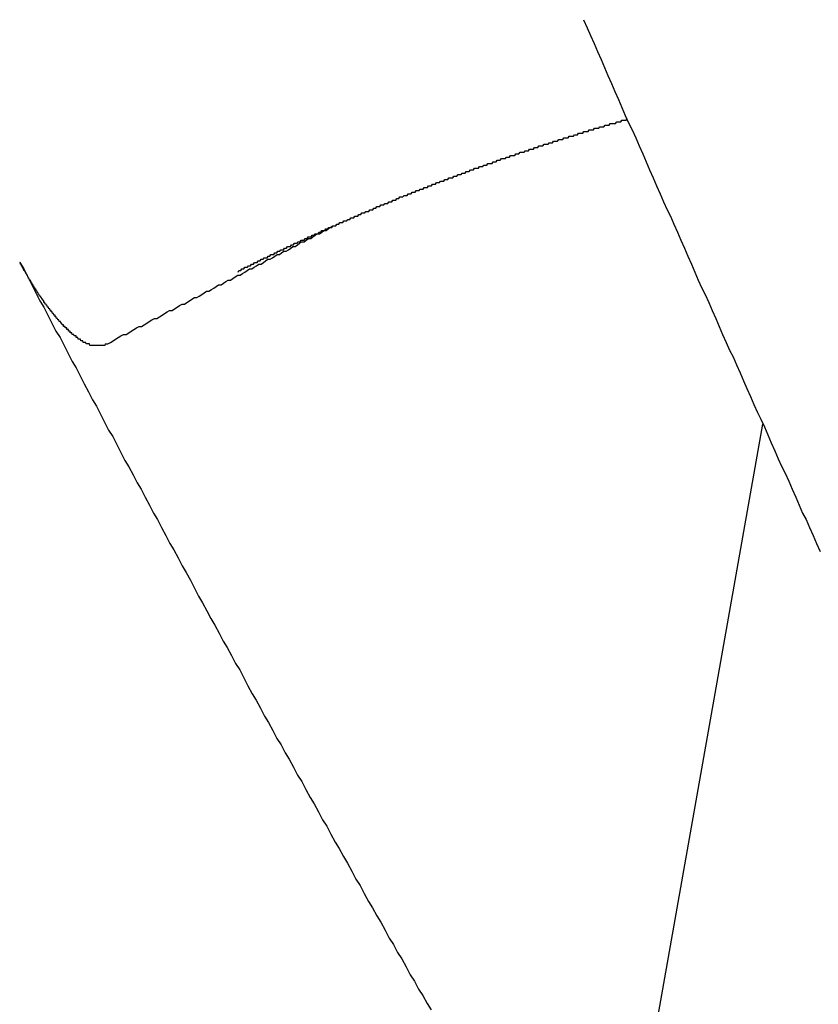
# Model space of a CAD drawing. Extents: x 1107 to 4046, y 937 to 3355.
# Tile 457 of 656: x 2182.597 to 2183.097, y 2652.364 to 2652.98. Entities that reach past the tile are written whole.
import ezdxf

# ---------------------------------------------------------------- set-up
doc = ezdxf.new("R2010")
doc.units = 0
doc.layers.add('KF_VIDA_L___C_REAR', color=7, linetype='CONTINUOUS')

# ---------------------------------------------------------------- blocks, each defined once
blk = doc.blocks.new('KF_VIDA_L___C_REAR')
at = {"layer": 'KF_VIDA_L___C_REAR'}
blk.add_line((-4.026859, 962.894547), (-3.917229, 963.51385), dxfattribs=at)
for points in [[(-4.02943, 963.767, 0), (-4.02725, 963.762, 0), (-4.02508, 963.757, 0), (-4.02291, 963.752, 0), (-4.02074, 963.747, 0), (-4.01856, 963.742, 0), (-4.01639, 963.737, 0), (-4.01422, 963.732, 0), (-4.01204, 963.727, 0), (-4.00987, 963.722, 0), (-4.00769, 963.717, 0), (-4.00552, 963.712, 0), (-4.00335, 963.707, 0), (-4.00117, 963.702, 0), (-3.999, 963.698, 0), (-3.99682, 963.693, 0), (-3.99465, 963.688, 0), (-3.99247, 963.683, 0), (-3.9903, 963.678, 0), (-3.98812, 963.673, 0), (-3.98595, 963.668, 0), (-3.98377, 963.663, 0), (-3.9816, 963.658, 0), (-3.97942, 963.653, 0), (-3.97725, 963.648, 0), (-3.97507, 963.644, 0), (-3.97289, 963.639, 0), (-3.97072, 963.634, 0), (-3.96854, 963.629, 0), (-3.96636, 963.624, 0), (-3.96419, 963.619, 0), (-3.96201, 963.614, 0), (-3.95984, 963.609, 0), (-3.95766, 963.604, 0), (-3.95548, 963.599, 0), (-3.9533, 963.595, 0), (-3.95113, 963.59, 0), (-3.94895, 963.585, 0), (-3.94677, 963.58, 0), (-3.9446, 963.575, 0), (-3.94242, 963.57, 0), (-3.94024, 963.565, 0), (-3.93806, 963.56, 0), (-3.93589, 963.556, 0), (-3.93371, 963.551, 0), (-3.93153, 963.546, 0), (-3.92935, 963.541, 0), (-3.92718, 963.536, 0), (-3.925, 963.531, 0), (-3.92282, 963.526, 0), (-3.92064, 963.521, 0), (-3.91846, 963.517, 0), (-3.91629, 963.512, 0), (-3.91411, 963.507, 0), (-3.91193, 963.502, 0), (-3.90975, 963.497, 0), (-3.90757, 963.492, 0), (-3.90539, 963.487, 0), (-3.90322, 963.483, 0), (-3.90104, 963.478, 0), (-3.89886, 963.473, 0), (-3.89668, 963.468, 0), (-3.8945, 963.463, 0), (-3.89232, 963.458, 0), (-3.89015, 963.454, 0), (-3.88797, 963.449, 0), (-3.88579, 963.444, 0), (-3.88361, 963.439, 0), (-3.88143, 963.434, 0)], [(-4.24585, 963.609, 0), (-4.24525, 963.61, 0), (-4.24465, 963.61, 0), (-4.24404, 963.61, 0), (-4.24344, 963.611, 0), (-4.24284, 963.611, 0), (-4.24223, 963.611, 0), (-4.24163, 963.612, 0), (-4.24102, 963.612, 0), (-4.24042, 963.612, 0), (-4.23981, 963.612, 0), (-4.23921, 963.613, 0), (-4.2386, 963.613, 0), (-4.238, 963.613, 0), (-4.23739, 963.614, 0), (-4.23679, 963.614, 0), (-4.23618, 963.614, 0), (-4.23558, 963.615, 0), (-4.23497, 963.615, 0), (-4.23436, 963.615, 0), (-4.23376, 963.615, 0), (-4.23315, 963.616, 0), (-4.23254, 963.616, 0), (-4.23194, 963.616, 0), (-4.23133, 963.617, 0), (-4.23072, 963.617, 0), (-4.23011, 963.617, 0), (-4.22951, 963.618, 0), (-4.2289, 963.618, 0), (-4.22829, 963.618, 0), (-4.22768, 963.618, 0), (-4.22707, 963.619, 0), (-4.22646, 963.619, 0), (-4.22585, 963.619, 0), (-4.22524, 963.62, 0), (-4.22463, 963.62, 0), (-4.22403, 963.62, 0), (-4.22342, 963.62, 0), (-4.22281, 963.621, 0), (-4.22219, 963.621, 0), (-4.22158, 963.621, 0), (-4.22097, 963.622, 0), (-4.22036, 963.622, 0), (-4.21975, 963.622, 0), (-4.21914, 963.623, 0), (-4.21853, 963.623, 0), (-4.21792, 963.623, 0), (-4.21731, 963.623, 0), (-4.21669, 963.624, 0), (-4.21608, 963.624, 0), (-4.21547, 963.624, 0), (-4.21486, 963.625, 0), (-4.21424, 963.625, 0), (-4.21363, 963.625, 0), (-4.21302, 963.625, 0), (-4.2124, 963.626, 0), (-4.21179, 963.626, 0), (-4.21118, 963.626, 0), (-4.21056, 963.627, 0), (-4.20995, 963.627, 0), (-4.20933, 963.627, 0), (-4.20872, 963.627, 0), (-4.20811, 963.628, 0), (-4.20749, 963.628, 0), (-4.20688, 963.628, 0), (-4.20626, 963.629, 0), (-4.20564, 963.629, 0), (-4.20503, 963.629, 0), (-4.20441, 963.629, 0), (-4.2038, 963.63, 0), (-4.20318, 963.63, 0), (-4.20256, 963.63, 0), (-4.20195, 963.631, 0), (-4.20133, 963.631, 0), (-4.20071, 963.631, 0), (-4.2001, 963.631, 0), (-4.19948, 963.632, 0), (-4.19886, 963.632, 0), (-4.19824, 963.632, 0), (-4.19763, 963.633, 0), (-4.19701, 963.633, 0), (-4.19639, 963.633, 0), (-4.19577, 963.633, 0), (-4.19515, 963.634, 0), (-4.19453, 963.634, 0), (-4.19392, 963.634, 0), (-4.1933, 963.635, 0), (-4.19268, 963.635, 0), (-4.19206, 963.635, 0), (-4.19144, 963.635, 0), (-4.19082, 963.636, 0), (-4.1902, 963.636, 0), (-4.18958, 963.636, 0), (-4.18896, 963.637, 0), (-4.18834, 963.637, 0), (-4.18772, 963.637, 0), (-4.18709, 963.637, 0), (-4.18647, 963.638, 0), (-4.18585, 963.638, 0), (-4.18523, 963.638, 0), (-4.18461, 963.638, 0), (-4.18399, 963.639, 0), (-4.18336, 963.639, 0), (-4.18274, 963.639, 0), (-4.18212, 963.64, 0), (-4.1815, 963.64, 0), (-4.18087, 963.64, 0), (-4.18025, 963.64, 0), (-4.17963, 963.641, 0), (-4.17901, 963.641, 0), (-4.17838, 963.641, 0), (-4.17776, 963.641, 0), (-4.17713, 963.642, 0), (-4.17651, 963.642, 0), (-4.17589, 963.642, 0), (-4.17526, 963.643, 0), (-4.17464, 963.643, 0), (-4.17401, 963.643, 0), (-4.17339, 963.643, 0), (-4.17276, 963.644, 0), (-4.17214, 963.644, 0), (-4.17151, 963.644, 0), (-4.17089, 963.644, 0), (-4.17026, 963.645, 0), (-4.16963, 963.645, 0), (-4.16901, 963.645, 0), (-4.16838, 963.646, 0), (-4.16775, 963.646, 0), (-4.16713, 963.646, 0), (-4.1665, 963.646, 0), (-4.16587, 963.647, 0), (-4.16525, 963.647, 0), (-4.16462, 963.647, 0), (-4.16399, 963.647, 0), (-4.16336, 963.648, 0), (-4.16274, 963.648, 0), (-4.16211, 963.648, 0), (-4.16148, 963.648, 0), (-4.16085, 963.649, 0), (-4.16022, 963.649, 0), (-4.15959, 963.649, 0), (-4.15896, 963.65, 0), (-4.15834, 963.65, 0), (-4.15771, 963.65, 0), (-4.15708, 963.65, 0), (-4.15645, 963.651, 0), (-4.15582, 963.651, 0), (-4.15519, 963.651, 0), (-4.15456, 963.651, 0), (-4.15393, 963.652, 0), (-4.1533, 963.652, 0), (-4.15266, 963.652, 0), (-4.15203, 963.652, 0), (-4.1514, 963.653, 0), (-4.15077, 963.653, 0), (-4.15014, 963.653, 0), (-4.14951, 963.653, 0), (-4.14888, 963.654, 0), (-4.14825, 963.654, 0), (-4.14761, 963.654, 0), (-4.14698, 963.654, 0), (-4.14635, 963.655, 0), (-4.14572, 963.655, 0), (-4.14508, 963.655, 0), (-4.14445, 963.656, 0), (-4.14382, 963.656, 0), (-4.14318, 963.656, 0), (-4.14255, 963.656, 0), (-4.14192, 963.657, 0), (-4.14128, 963.657, 0), (-4.14065, 963.657, 0), (-4.14001, 963.657, 0), (-4.13938, 963.658, 0), (-4.13875, 963.658, 0), (-4.13811, 963.658, 0), (-4.13748, 963.658, 0), (-4.13684, 963.659, 0), (-4.13621, 963.659, 0), (-4.13557, 963.659, 0), (-4.13494, 963.659, 0), (-4.1343, 963.66, 0), (-4.13366, 963.66, 0), (-4.13303, 963.66, 0), (-4.13239, 963.66, 0), (-4.13176, 963.661, 0), (-4.13112, 963.661, 0), (-4.13048, 963.661, 0), (-4.12985, 963.661, 0), (-4.12921, 963.662, 0), (-4.12857, 963.662, 0), (-4.12793, 963.662, 0), (-4.1273, 963.662, 0), (-4.12666, 963.663, 0), (-4.12602, 963.663, 0), (-4.12538, 963.663, 0), (-4.12475, 963.663, 0), (-4.12411, 963.664, 0), (-4.12347, 963.664, 0), (-4.12283, 963.664, 0), (-4.12219, 963.664, 0), (-4.12155, 963.665, 0), (-4.12091, 963.665, 0), (-4.12027, 963.665, 0), (-4.11964, 963.665, 0), (-4.119, 963.666, 0), (-4.11836, 963.666, 0), (-4.11772, 963.666, 0), (-4.11708, 963.666, 0), (-4.11644, 963.667, 0), (-4.1158, 963.667, 0), (-4.11515, 963.667, 0), (-4.11451, 963.667, 0), (-4.11387, 963.668, 0), (-4.11323, 963.668, 0), (-4.11259, 963.668, 0), (-4.11195, 963.668, 0), (-4.11131, 963.668, 0), (-4.11067, 963.669, 0), (-4.11003, 963.669, 0), (-4.10938, 963.669, 0), (-4.10874, 963.669, 0), (-4.1081, 963.67, 0), (-4.10746, 963.67, 0), (-4.10681, 963.67, 0), (-4.10617, 963.67, 0), (-4.10553, 963.671, 0), (-4.10489, 963.671, 0), (-4.10424, 963.671, 0), (-4.1036, 963.671, 0), (-4.10295, 963.672, 0), (-4.10231, 963.672, 0), (-4.10167, 963.672, 0), (-4.10102, 963.672, 0), (-4.10038, 963.673, 0), (-4.09973, 963.673, 0), (-4.09909, 963.673, 0), (-4.09845, 963.673, 0), (-4.0978, 963.674, 0), (-4.09716, 963.674, 0), (-4.09651, 963.674, 0), (-4.09587, 963.674, 0), (-4.09522, 963.674, 0), (-4.09457, 963.675, 0), (-4.09393, 963.675, 0), (-4.09328, 963.675, 0), (-4.09264, 963.675, 0), (-4.09199, 963.676, 0), (-4.09134, 963.676, 0), (-4.0907, 963.676, 0), (-4.09005, 963.676, 0), (-4.08941, 963.677, 0), (-4.08876, 963.677, 0), (-4.08811, 963.677, 0), (-4.08746, 963.677, 0), (-4.08682, 963.677, 0), (-4.08617, 963.678, 0), (-4.08552, 963.678, 0), (-4.08487, 963.678, 0), (-4.08423, 963.678, 0), (-4.08358, 963.679, 0), (-4.08293, 963.679, 0), (-4.08228, 963.679, 0), (-4.08163, 963.679, 0), (-4.08098, 963.68, 0), (-4.08033, 963.68, 0), (-4.07969, 963.68, 0), (-4.07904, 963.68, 0), (-4.07839, 963.68, 0), (-4.07774, 963.681, 0), (-4.07709, 963.681, 0), (-4.07644, 963.681, 0), (-4.07579, 963.681, 0), (-4.07514, 963.682, 0), (-4.07449, 963.682, 0), (-4.07384, 963.682, 0), (-4.07319, 963.682, 0), (-4.07254, 963.682, 0), (-4.07189, 963.683, 0), (-4.07123, 963.683, 0), (-4.07058, 963.683, 0), (-4.06993, 963.683, 0), (-4.06928, 963.684, 0), (-4.06863, 963.684, 0), (-4.06798, 963.684, 0), (-4.06733, 963.684, 0), (-4.06667, 963.684, 0), (-4.06602, 963.685, 0), (-4.06537, 963.685, 0), (-4.06472, 963.685, 0), (-4.06406, 963.685, 0), (-4.06341, 963.686, 0), (-4.06276, 963.686, 0), (-4.06211, 963.686, 0), (-4.06145, 963.686, 0), (-4.0608, 963.686, 0), (-4.06015, 963.687, 0), (-4.05949, 963.687, 0), (-4.05884, 963.687, 0), (-4.05819, 963.687, 0), (-4.05753, 963.688, 0), (-4.05688, 963.688, 0), (-4.05622, 963.688, 0), (-4.05557, 963.688, 0), (-4.05491, 963.688, 0), (-4.05426, 963.689, 0), (-4.0536, 963.689, 0), (-4.05295, 963.689, 0), (-4.05229, 963.689, 0), (-4.05164, 963.689, 0), (-4.05098, 963.69, 0), (-4.05033, 963.69, 0), (-4.04967, 963.69, 0), (-4.04902, 963.69, 0), (-4.04836, 963.691, 0), (-4.0477, 963.691, 0), (-4.04705, 963.691, 0), (-4.04639, 963.691, 0), (-4.04574, 963.691, 0), (-4.04508, 963.692, 0), (-4.04442, 963.692, 0), (-4.04376, 963.692, 0), (-4.04311, 963.692, 0), (-4.04245, 963.692, 0), (-4.04179, 963.693, 0), (-4.04114, 963.693, 0), (-4.04048, 963.693, 0), (-4.03982, 963.693, 0), (-4.03916, 963.693, 0), (-4.0385, 963.694, 0), (-4.03785, 963.694, 0), (-4.03719, 963.694, 0), (-4.03653, 963.694, 0), (-4.03587, 963.694, 0), (-4.03521, 963.695, 0), (-4.03455, 963.695, 0), (-4.03389, 963.695, 0), (-4.03324, 963.695, 0), (-4.03258, 963.696, 0), (-4.03192, 963.696, 0), (-4.03126, 963.696, 0), (-4.0306, 963.696, 0), (-4.02994, 963.696, 0), (-4.02928, 963.697, 0), (-4.02862, 963.697, 0), (-4.02796, 963.697, 0), (-4.0273, 963.697, 0), (-4.02664, 963.697, 0), (-4.02598, 963.698, 0), (-4.02532, 963.698, 0), (-4.02465, 963.698, 0), (-4.02399, 963.698, 0), (-4.02333, 963.698, 0), (-4.02267, 963.699, 0), (-4.02201, 963.699, 0), (-4.02135, 963.699, 0), (-4.02069, 963.699, 0), (-4.02002, 963.699, 0), (-4.01936, 963.7, 0), (-4.0187, 963.7, 0), (-4.01804, 963.7, 0), (-4.01738, 963.7, 0), (-4.01671, 963.7, 0), (-4.01605, 963.701, 0), (-4.01539, 963.701, 0), (-4.01473, 963.701, 0), (-4.01406, 963.701, 0), (-4.0134, 963.701, 0), (-4.01274, 963.702, 0), (-4.01207, 963.702, 0), (-4.01141, 963.702, 0), (-4.01075, 963.702, 0), (-4.01008, 963.702, 0), (-4.00942, 963.702, 0), (-4.00875, 963.703, 0), (-4.00809, 963.703, 0), (-4.00743, 963.703, 0), (-4.00676, 963.703, 0), (-4.0061, 963.703, 0), (-4.00543, 963.704, 0), (-4.00477, 963.704, 0), (-4.0041, 963.704, 0), (-4.00344, 963.704, 0), (-4.00277, 963.704, 0), (-4.00211, 963.705, 0)], [(-4.32908, 963.564, 0), (-4.32742, 963.564, 0), (-4.32577, 963.565, 0), (-4.32412, 963.566, 0), (-4.32247, 963.567, 0), (-4.32083, 963.568, 0), (-4.31919, 963.569, 0), (-4.31755, 963.57, 0), (-4.31592, 963.57, 0), (-4.31429, 963.571, 0), (-4.31267, 963.572, 0), (-4.31104, 963.573, 0), (-4.30943, 963.574, 0), (-4.30781, 963.575, 0), (-4.3062, 963.575, 0), (-4.30459, 963.576, 0), (-4.30299, 963.577, 0), (-4.30139, 963.578, 0), (-4.29979, 963.579, 0), (-4.2982, 963.58, 0), (-4.29661, 963.58, 0), (-4.29503, 963.581, 0), (-4.29344, 963.582, 0), (-4.29186, 963.583, 0), (-4.29029, 963.584, 0), (-4.28872, 963.585, 0), (-4.28715, 963.585, 0), (-4.28558, 963.586, 0), (-4.28402, 963.587, 0), (-4.28246, 963.588, 0), (-4.28091, 963.589, 0), (-4.27936, 963.589, 0), (-4.27781, 963.59, 0), (-4.27626, 963.591, 0), (-4.27472, 963.592, 0), (-4.27318, 963.593, 0), (-4.27165, 963.593, 0), (-4.27012, 963.594, 0), (-4.26859, 963.595, 0), (-4.26707, 963.596, 0), (-4.26554, 963.597, 0), (-4.26403, 963.597, 0), (-4.26251, 963.598, 0), (-4.261, 963.599, 0), (-4.25949, 963.6, 0), (-4.25798, 963.601, 0), (-4.25648, 963.601, 0), (-4.25498, 963.602, 0), (-4.25349, 963.603, 0), (-4.252, 963.604, 0), (-4.25051, 963.604, 0), (-4.24902, 963.605, 0), (-4.24754, 963.606, 0), (-4.24606, 963.607, 0), (-4.24458, 963.607, 0), (-4.24311, 963.608, 0), (-4.24164, 963.609, 0), (-4.24017, 963.61, 0), (-4.23871, 963.611, 0), (-4.23724, 963.611, 0), (-4.23579, 963.612, 0), (-4.23433, 963.613, 0), (-4.23288, 963.614, 0), (-4.23143, 963.614, 0), (-4.22999, 963.615, 0), (-4.22854, 963.616, 0), (-4.2271, 963.617, 0), (-4.22567, 963.617, 0), (-4.22423, 963.618, 0), (-4.2228, 963.619, 0), (-4.22137, 963.62, 0), (-4.21995, 963.62, 0), (-4.21853, 963.621, 0), (-4.21711, 963.622, 0), (-4.21569, 963.622, 0), (-4.21428, 963.623, 0), (-4.21287, 963.624, 0), (-4.21146, 963.625, 0), (-4.21006, 963.625, 0), (-4.20866, 963.626, 0), (-4.20726, 963.627, 0), (-4.20586, 963.628, 0), (-4.20447, 963.628, 0), (-4.20308, 963.629, 0), (-4.2017, 963.63, 0), (-4.20031, 963.63, 0), (-4.19893, 963.631, 0), (-4.19755, 963.632, 0), (-4.19618, 963.633, 0), (-4.1948, 963.633, 0), (-4.19343, 963.634, 0), (-4.19207, 963.635, 0), (-4.1907, 963.635, 0), (-4.18934, 963.636, 0), (-4.18798, 963.637, 0), (-4.18663, 963.638, 0)], [(-4.32908, 963.564, 0), (-4.32919, 963.563, 0), (-4.3293, 963.563, 0), (-4.32941, 963.563, 0), (-4.32952, 963.563, 0), (-4.32963, 963.563, 0), (-4.32974, 963.563, 0), (-4.32985, 963.563, 0), (-4.32997, 963.563, 0), (-4.33008, 963.563, 0), (-4.3302, 963.563, 0), (-4.33031, 963.563, 0), (-4.33043, 963.563, 0), (-4.33055, 963.563, 0), (-4.33067, 963.563, 0), (-4.33079, 963.563, 0), (-4.33091, 963.563, 0), (-4.33103, 963.563, 0), (-4.33115, 963.563, 0), (-4.33127, 963.563, 0), (-4.3314, 963.563, 0), (-4.33152, 963.563, 0), (-4.33165, 963.563, 0), (-4.33177, 963.563, 0), (-4.3319, 963.563, 0), (-4.33203, 963.563, 0), (-4.33216, 963.563, 0), (-4.33228, 963.563, 0), (-4.33241, 963.563, 0), (-4.33254, 963.563, 0), (-4.33267, 963.563, 0), (-4.33281, 963.563, 0), (-4.33294, 963.563, 0), (-4.33307, 963.563, 0), (-4.3332, 963.563, 0), (-4.33334, 963.563, 0), (-4.33347, 963.563, 0), (-4.3336, 963.563, 0), (-4.33374, 963.563, 0), (-4.33387, 963.563, 0), (-4.33401, 963.563, 0), (-4.33415, 963.563, 0), (-4.33428, 963.563, 0), (-4.33442, 963.563, 0), (-4.33456, 963.563, 0), (-4.33469, 963.563, 0), (-4.33483, 963.563, 0), (-4.33497, 963.563, 0), (-4.33511, 963.563, 0), (-4.33525, 963.563, 0), (-4.33539, 963.563, 0), (-4.33553, 963.563, 0), (-4.33567, 963.563, 0), (-4.33581, 963.563, 0), (-4.33595, 963.563, 0), (-4.33609, 963.563, 0), (-4.33623, 963.563, 0), (-4.33637, 963.563, 0), (-4.33651, 963.563, 0), (-4.33666, 963.563, 0), (-4.3368, 963.563, 0), (-4.33694, 963.563, 0), (-4.33708, 963.563, 0), (-4.33722, 963.563, 0), (-4.33736, 963.563, 0), (-4.33751, 963.563, 0), (-4.33765, 963.563, 0), (-4.33779, 963.563, 0), (-4.33793, 963.563, 0), (-4.33808, 963.563, 0), (-4.33822, 963.563, 0), (-4.33836, 963.563, 0), (-4.3385, 963.563, 0), (-4.33865, 963.563, 0), (-4.33879, 963.564, 0), (-4.33893, 963.564, 0), (-4.33908, 963.564, 0), (-4.33922, 963.564, 0), (-4.33937, 963.564, 0), (-4.33952, 963.564, 0), (-4.33966, 963.564, 0), (-4.33981, 963.564, 0), (-4.33996, 963.564, 0), (-4.34011, 963.564, 0), (-4.34027, 963.564, 0), (-4.34042, 963.564, 0), (-4.34057, 963.564, 0), (-4.34073, 963.564, 0), (-4.34089, 963.564, 0), (-4.34104, 963.565, 0), (-4.3412, 963.565, 0), (-4.34136, 963.565, 0), (-4.34152, 963.565, 0), (-4.34168, 963.565, 0), (-4.34184, 963.565, 0), (-4.342, 963.565, 0), (-4.34216, 963.565, 0), (-4.34233, 963.565, 0), (-4.34249, 963.565, 0), (-4.34265, 963.565, 0), (-4.34282, 963.565, 0), (-4.34298, 963.566, 0), (-4.34315, 963.566, 0), (-4.34332, 963.566, 0), (-4.34349, 963.566, 0), (-4.34365, 963.566, 0), (-4.34382, 963.566, 0), (-4.34399, 963.566, 0), (-4.34416, 963.566, 0), (-4.34433, 963.566, 0), (-4.3445, 963.567, 0), (-4.34468, 963.567, 0), (-4.34485, 963.567, 0), (-4.34502, 963.567, 0), (-4.34519, 963.567, 0), (-4.34537, 963.567, 0), (-4.34554, 963.567, 0), (-4.34571, 963.567, 0), (-4.34589, 963.567, 0), (-4.34606, 963.568, 0), (-4.34624, 963.568, 0), (-4.34641, 963.568, 0), (-4.34659, 963.568, 0), (-4.34676, 963.568, 0), (-4.34694, 963.568, 0), (-4.34712, 963.568, 0), (-4.34729, 963.569, 0), (-4.34747, 963.569, 0), (-4.34765, 963.569, 0), (-4.34782, 963.569, 0), (-4.348, 963.569, 0), (-4.34818, 963.569, 0), (-4.34836, 963.569, 0), (-4.34853, 963.569, 0), (-4.34871, 963.57, 0), (-4.34889, 963.57, 0), (-4.34907, 963.57, 0), (-4.34925, 963.57, 0), (-4.34942, 963.57, 0), (-4.3496, 963.57, 0), (-4.34978, 963.57, 0), (-4.34996, 963.571, 0), (-4.35013, 963.571, 0), (-4.35031, 963.571, 0), (-4.35049, 963.571, 0), (-4.35067, 963.571, 0), (-4.35085, 963.571, 0), (-4.35102, 963.572, 0), (-4.3512, 963.572, 0), (-4.35138, 963.572, 0), (-4.35155, 963.572, 0), (-4.35173, 963.572, 0), (-4.35191, 963.572, 0), (-4.35208, 963.573, 0), (-4.35226, 963.573, 0), (-4.35243, 963.573, 0), (-4.35261, 963.573, 0), (-4.35278, 963.573, 0), (-4.35296, 963.573, 0), (-4.35313, 963.574, 0), (-4.35331, 963.574, 0), (-4.35348, 963.574, 0), (-4.35365, 963.574, 0), (-4.35383, 963.574, 0), (-4.354, 963.574, 0), (-4.35417, 963.575, 0), (-4.35435, 963.575, 0), (-4.35452, 963.575, 0), (-4.35469, 963.575, 0), (-4.35487, 963.575, 0), (-4.35505, 963.575, 0), (-4.35522, 963.576, 0), (-4.3554, 963.576, 0), (-4.35558, 963.576, 0), (-4.35576, 963.576, 0), (-4.35594, 963.576, 0), (-4.35612, 963.577, 0), (-4.3563, 963.577, 0), (-4.35649, 963.577, 0), (-4.35667, 963.577, 0), (-4.35685, 963.577, 0), (-4.35704, 963.578, 0), (-4.35722, 963.578, 0), (-4.35741, 963.578, 0), (-4.35759, 963.578, 0), (-4.35778, 963.578, 0), (-4.35797, 963.579, 0), (-4.35815, 963.579, 0), (-4.35834, 963.579, 0), (-4.35853, 963.579, 0), (-4.35872, 963.579, 0), (-4.35891, 963.58, 0), (-4.3591, 963.58, 0), (-4.35929, 963.58, 0), (-4.35948, 963.58, 0), (-4.35967, 963.581, 0), (-4.35986, 963.581, 0), (-4.36005, 963.581, 0), (-4.36024, 963.581, 0), (-4.36043, 963.582, 0), (-4.36062, 963.582, 0), (-4.36081, 963.582, 0), (-4.36101, 963.582, 0), (-4.3612, 963.582, 0), (-4.36139, 963.583, 0), (-4.36158, 963.583, 0), (-4.36178, 963.583, 0), (-4.36197, 963.583, 0), (-4.36216, 963.584, 0), (-4.36236, 963.584, 0), (-4.36255, 963.584, 0), (-4.36274, 963.584, 0), (-4.36294, 963.585, 0), (-4.36313, 963.585, 0), (-4.36332, 963.585, 0), (-4.36351, 963.585, 0), (-4.36371, 963.586, 0), (-4.3639, 963.586, 0), (-4.36409, 963.586, 0), (-4.36429, 963.586, 0), (-4.36448, 963.587, 0), (-4.36467, 963.587, 0), (-4.36486, 963.587, 0), (-4.36506, 963.587, 0), (-4.36525, 963.588, 0), (-4.36544, 963.588, 0), (-4.36563, 963.588, 0), (-4.36582, 963.588, 0), (-4.36601, 963.589, 0), (-4.3662, 963.589, 0), (-4.36639, 963.589, 0), (-4.36658, 963.589, 0), (-4.36677, 963.59, 0), (-4.36696, 963.59, 0), (-4.36715, 963.59, 0), (-4.36734, 963.59, 0), (-4.36752, 963.591, 0), (-4.36771, 963.591, 0), (-4.3679, 963.591, 0), (-4.36808, 963.592, 0), (-4.36827, 963.592, 0), (-4.36845, 963.592, 0), (-4.36864, 963.592, 0), (-4.36882, 963.593, 0), (-4.36901, 963.593, 0), (-4.36919, 963.593, 0), (-4.36937, 963.593, 0), (-4.36955, 963.594, 0), (-4.36973, 963.594, 0), (-4.36991, 963.594, 0), (-4.37009, 963.594, 0), (-4.37027, 963.595, 0), (-4.37045, 963.595, 0), (-4.37063, 963.595, 0), (-4.3708, 963.595, 0), (-4.37098, 963.596, 0), (-4.37115, 963.596, 0), (-4.37133, 963.596, 0), (-4.37151, 963.597, 0), (-4.37168, 963.597, 0), (-4.37186, 963.597, 0), (-4.37204, 963.597, 0), (-4.37222, 963.598, 0), (-4.3724, 963.598, 0), (-4.37258, 963.598, 0), (-4.37276, 963.598, 0), (-4.37294, 963.599, 0), (-4.37312, 963.599, 0), (-4.3733, 963.599, 0), (-4.37348, 963.6, 0), (-4.37366, 963.6, 0), (-4.37385, 963.6, 0), (-4.37403, 963.6, 0), (-4.37421, 963.601, 0), (-4.37439, 963.601, 0), (-4.37458, 963.601, 0), (-4.37476, 963.602, 0), (-4.37494, 963.602, 0), (-4.37513, 963.602, 0), (-4.37531, 963.603, 0), (-4.37549, 963.603, 0), (-4.37568, 963.603, 0), (-4.37586, 963.604, 0), (-4.37605, 963.604, 0), (-4.37623, 963.604, 0), (-4.37641, 963.604, 0), (-4.3766, 963.605, 0), (-4.37678, 963.605, 0), (-4.37697, 963.605, 0), (-4.37715, 963.606, 0), (-4.37734, 963.606, 0), (-4.37752, 963.606, 0), (-4.3777, 963.607, 0), (-4.37789, 963.607, 0), (-4.37807, 963.607, 0), (-4.37825, 963.608, 0), (-4.37844, 963.608, 0), (-4.37862, 963.608, 0), (-4.3788, 963.609, 0), (-4.37898, 963.609, 0), (-4.37917, 963.609, 0), (-4.37935, 963.61, 0), (-4.37953, 963.61, 0), (-4.37971, 963.61, 0), (-4.37989, 963.61, 0), (-4.38007, 963.611, 0), (-4.38025, 963.611, 0), (-4.38043, 963.611, 0), (-4.38061, 963.612, 0), (-4.38079, 963.612, 0), (-4.38097, 963.612, 0), (-4.38115, 963.613, 0), (-4.38133, 963.613, 0), (-4.3815, 963.613, 0), (-4.38168, 963.614, 0), (-4.38185, 963.614, 0), (-4.38203, 963.614, 0), (-4.3822, 963.615, 0), (-4.38238, 963.615, 0), (-4.38255, 963.615, 0)], [(-4.38255, 963.615, 0), (-4.38003, 963.611, 0), (-4.37751, 963.606, 0), (-4.37499, 963.601, 0), (-4.37247, 963.596, 0), (-4.36995, 963.591, 0), (-4.36742, 963.587, 0), (-4.36489, 963.582, 0), (-4.36237, 963.577, 0), (-4.35984, 963.572, 0), (-4.35731, 963.568, 0), (-4.35478, 963.563, 0), (-4.35224, 963.558, 0), (-4.34971, 963.553, 0), (-4.34717, 963.549, 0), (-4.34464, 963.544, 0), (-4.3421, 963.539, 0), (-4.33956, 963.534, 0), (-4.33702, 963.529, 0), (-4.33448, 963.525, 0), (-4.33194, 963.52, 0), (-4.3294, 963.515, 0), (-4.32685, 963.51, 0), (-4.3243, 963.506, 0), (-4.32176, 963.501, 0), (-4.31921, 963.496, 0), (-4.31666, 963.491, 0), (-4.31411, 963.487, 0), (-4.31156, 963.482, 0), (-4.309, 963.477, 0), (-4.30645, 963.473, 0), (-4.30389, 963.468, 0), (-4.30134, 963.463, 0), (-4.29878, 963.458, 0), (-4.29622, 963.454, 0), (-4.29366, 963.449, 0), (-4.2911, 963.444, 0), (-4.28853, 963.439, 0), (-4.28597, 963.435, 0), (-4.28341, 963.43, 0), (-4.28084, 963.425, 0), (-4.27827, 963.421, 0), (-4.2757, 963.416, 0), (-4.27313, 963.411, 0), (-4.27056, 963.406, 0), (-4.26799, 963.402, 0), (-4.26542, 963.397, 0), (-4.26285, 963.392, 0), (-4.26027, 963.388, 0), (-4.25769, 963.383, 0), (-4.25512, 963.378, 0), (-4.25254, 963.374, 0), (-4.24996, 963.369, 0), (-4.24738, 963.364, 0), (-4.24479, 963.36, 0), (-4.24221, 963.355, 0), (-4.23963, 963.35, 0), (-4.23704, 963.345, 0), (-4.23446, 963.341, 0), (-4.23187, 963.336, 0), (-4.22928, 963.331, 0), (-4.22669, 963.327, 0), (-4.2241, 963.322, 0), (-4.22151, 963.317, 0), (-4.21892, 963.313, 0), (-4.21632, 963.308, 0), (-4.21373, 963.304, 0), (-4.21113, 963.299, 0), (-4.20853, 963.294, 0), (-4.20593, 963.29, 0), (-4.20334, 963.285, 0), (-4.20073, 963.28, 0), (-4.19813, 963.276, 0), (-4.19553, 963.271, 0), (-4.19293, 963.266, 0), (-4.19032, 963.262, 0), (-4.18772, 963.257, 0), (-4.18511, 963.252, 0), (-4.1825, 963.248, 0), (-4.17989, 963.243, 0), (-4.17728, 963.239, 0), (-4.17467, 963.234, 0), (-4.17206, 963.229, 0), (-4.16945, 963.225, 0), (-4.16684, 963.22, 0), (-4.16422, 963.215, 0), (-4.1616, 963.211, 0), (-4.15899, 963.206, 0), (-4.15637, 963.202, 0), (-4.15375, 963.197, 0), (-4.15113, 963.192, 0), (-4.14851, 963.188, 0), (-4.14589, 963.183, 0), (-4.14327, 963.179, 0), (-4.14064, 963.174, 0), (-4.13802, 963.169, 0), (-4.13539, 963.165, 0), (-4.13276, 963.16, 0), (-4.13014, 963.156, 0), (-4.12751, 963.151, 0), (-4.12488, 963.147, 0)]]:
    blk.add_polyline3d(points, dxfattribs=at)

msp = doc.modelspace()

# ---------------------------------------------------------------- block references
at = {"layer": 'KF_VIDA_L___C_REAR'}
msp.add_blockref('KF_VIDA_L___C_REAR', (2186.97908, 1689.21316), dxfattribs=at)

doc.saveas('drawing.dxf')
